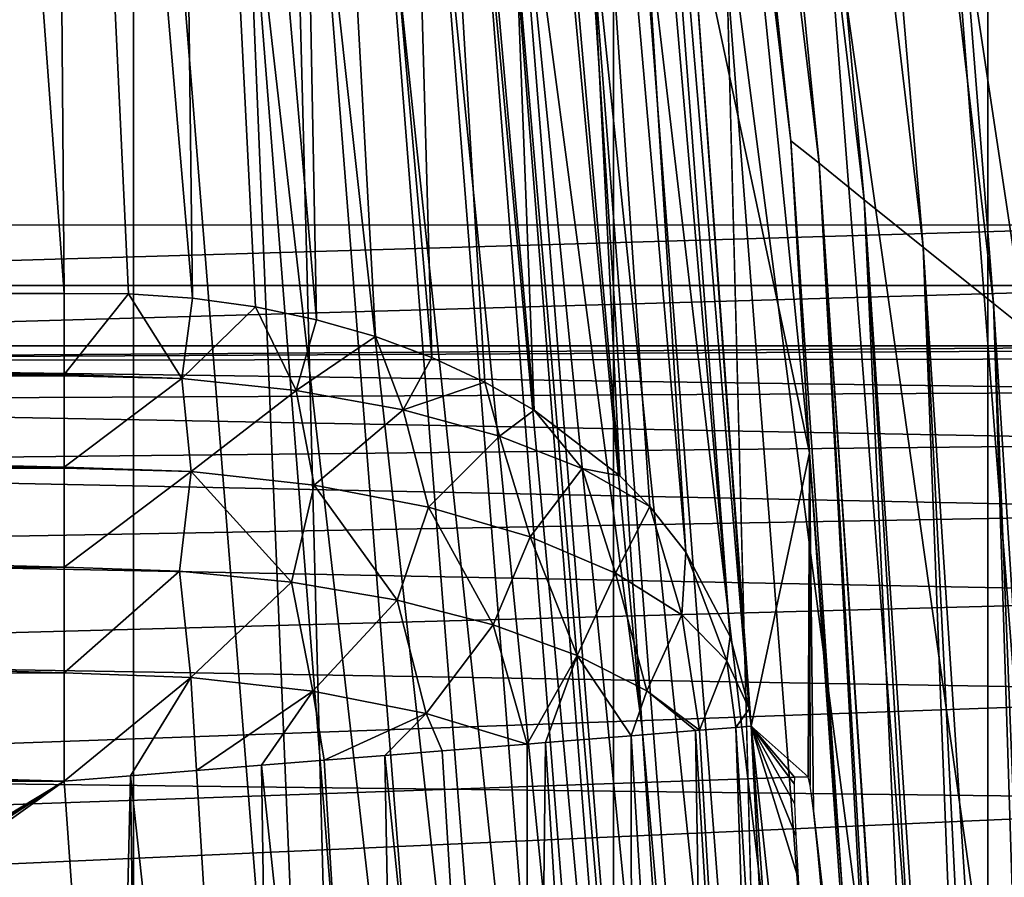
# Model space of a CAD drawing. Header units: millimetres. Extents: x -60 to 60, y -60 to 60.
# Tile 325 of 367: x 54.84 to 56.27, y 4.25 to 5.49. Entities that reach past the tile are written whole.
import ezdxf

# ---------------------------------------------------------------- set-up
doc = ezdxf.new("R2010")
doc.units = ezdxf.units.MM
doc.header["$LTSCALE"] = 81.481481
for name, color, linetype in [('113', 7, 'CONTINUOUS'), ('115', 7, 'CONTINUOUS'), ('117', 7, 'CONTINUOUS'), ('182', 7, 'CONTINUOUS'), ('192', 7, 'CONTINUOUS'), ('209', 7, 'CONTINUOUS'), ('229', 7, 'CONTINUOUS'), ('234', 7, 'CONTINUOUS'), ('243', 7, 'CONTINUOUS'), ('265', 7, 'CONTINUOUS'), ('288', 7, 'CONTINUOUS'), ('3', 7, 'CONTINUOUS'), ('302', 7, 'CONTINUOUS'), ('306', 7, 'CONTINUOUS'), ('307', 7, 'CONTINUOUS'), ('308', 7, 'CONTINUOUS')]:
    doc.layers.add(name, color=color, linetype=linetype)

msp = doc.modelspace()

# ---------------------------------------------------------------- linework, layer by layer
at = {"layer": '113', "color": 7, "linetype": 'Continuous', "true_color": 0xf5f5f5}
for points in [[(55.7472, 4.4621, -1.4215), (55.5511, 5.9384, -2.5262), (55.6087, 5.9445, -1.4215), (55.7472, 4.4621, -1.4215)], [(55.8462, 2.9765, -1.4215), (55.5511, 5.9384, -2.5262), (55.7472, 4.4621, -1.4215), (55.8462, 2.9765, -1.4215)], [(55.7884, 2.9734, -2.5262), (55.5511, 5.9384, -2.5262), (55.8462, 2.9765, -1.4215), (55.7884, 2.9734, -2.5262)]]:
    msp.add_3dface(points, dxfattribs=at)
at = {"layer": '115', "color": 7, "linetype": 'Continuous', "true_color": 0xf5f5f5}
for points in [[(55.5511, 5.9384, -2.5262), (55.7884, 2.9734, -2.5262), (55.5443, 5.8379, -2.633), (55.5511, 5.9384, -2.5262)], [(55.2898, 2.9464, -3), (55.0547, 5.8849, -3), (55.1715, 5.7988, -2.9884), (55.2898, 2.9464, -3)], [(55.7338, 2.9209, -2.7337), (55.4442, 5.8274, -2.8235), (55.5046, 5.8338, -2.7337), (55.7338, 2.9209, -2.7337)], [(55.7737, 2.923, -2.633), (55.5046, 5.8338, -2.7337), (55.5443, 5.8379, -2.633), (55.7737, 2.923, -2.633)], [(55.7338, 2.9209, -2.7337), (55.5046, 5.8338, -2.7337), (55.7737, 2.923, -2.633), (55.7338, 2.9209, -2.7337)], [(55.7884, 2.9734, -2.5262), (55.7737, 2.923, -2.633), (55.5443, 5.8379, -2.633), (55.7884, 2.9734, -2.5262)], [(55.5946, 2.9136, -2.898), (55.2736, 5.8095, -2.9539), (55.366, 5.8192, -2.898), (55.5946, 2.9136, -2.898)], [(55.6732, 2.9177, -2.8235), (55.366, 5.8192, -2.898), (55.4442, 5.8274, -2.8235), (55.6732, 2.9177, -2.8235)], [(55.5946, 2.9136, -2.898), (55.366, 5.8192, -2.898), (55.6732, 2.9177, -2.8235), (55.5946, 2.9136, -2.898)], [(55.6732, 2.9177, -2.8235), (55.4442, 5.8274, -2.8235), (55.7338, 2.9209, -2.7337), (55.6732, 2.9177, -2.8235)], [(55.5019, 2.9087, -2.9539), (55.1715, 5.7988, -2.9884), (55.2736, 5.8095, -2.9539), (55.5019, 2.9087, -2.9539)], [(55.5019, 2.9087, -2.9539), (55.2736, 5.8095, -2.9539), (55.5946, 2.9136, -2.898), (55.5019, 2.9087, -2.9539)], [(55.3993, 2.9034, -2.9884), (55.1715, 5.7988, -2.9884), (55.5019, 2.9087, -2.9539), (55.3993, 2.9034, -2.9884)], [(55.3993, 2.9034, -2.9884), (55.2898, 2.9464, -3), (55.1715, 5.7988, -2.9884), (55.3993, 2.9034, -2.9884)]]:
    msp.add_3dface(points, dxfattribs=at)
at = {"layer": '117', "color": 7, "linetype": 'Continuous', "true_color": 0xf5f5f5}
for points in [[(55.7472, 4.4621, -1.4215), (55.6087, 5.9445, -1.4215), (55.6634, 5.7539, -1.1711), (55.7472, 4.4621, -1.4215)], [(56.3968, 5.8297, -0.1875), (56.6222, 2.9187, -0.1875), (56.1877, 5.8081, -0.3282), (56.3968, 5.8297, -0.1875)], [(56.1877, 5.8081, -0.3282), (56.4122, 2.9079, -0.3282), (56.005, 5.7892, -0.5022), (56.1877, 5.8081, -0.3282)], [(56.1877, 5.8081, -0.3282), (56.6222, 2.9187, -0.1875), (56.4122, 2.9079, -0.3282), (56.1877, 5.8081, -0.3282)], [(56.005, 5.7892, -0.5022), (56.2288, 2.8984, -0.5022), (55.854, 5.7736, -0.7047), (56.005, 5.7892, -0.5022)], [(56.005, 5.7892, -0.5022), (56.4122, 2.9079, -0.3282), (56.2288, 2.8984, -0.5022), (56.005, 5.7892, -0.5022)], [(55.854, 5.7736, -0.7047), (56.0772, 2.8906, -0.7047), (55.7391, 5.7617, -0.9298), (55.854, 5.7736, -0.7047)], [(55.854, 5.7736, -0.7047), (56.2288, 2.8984, -0.5022), (56.0772, 2.8906, -0.7047), (55.854, 5.7736, -0.7047)], [(55.7391, 5.7617, -0.9298), (55.9618, 2.8847, -0.9298), (55.6634, 5.7539, -1.1711), (55.7391, 5.7617, -0.9298)], [(55.7391, 5.7617, -0.9298), (56.0772, 2.8906, -0.7047), (55.9618, 2.8847, -0.9298), (55.7391, 5.7617, -0.9298)], [(55.6634, 5.7539, -1.1711), (55.9618, 2.8847, -0.9298), (55.8858, 2.8807, -1.1711), (55.6634, 5.7539, -1.1711)], [(55.7472, 4.4621, -1.4215), (55.6634, 5.7539, -1.1711), (55.8858, 2.8807, -1.1711), (55.7472, 4.4621, -1.4215)], [(55.8462, 2.9765, -1.4215), (55.7472, 4.4621, -1.4215), (55.8858, 2.8807, -1.1711), (55.8462, 2.9765, -1.4215)]]:
    msp.add_3dface(points, dxfattribs=at)
at = {"layer": '182', "color": 7, "linetype": 'Continuous', "true_color": 0xf5f5f5}
for points in [[(53.6, 5.1923, 2.9825), (53.6, 5.1047, 8), (56.569, 5.1923, 2.9825), (53.6, 5.1923, 2.9825)], [(56.569, 5.1923, 2.9825), (53.6, 5.1047, 8), (56.6658, 5.1047, 8.0019), (56.569, 5.1923, 2.9825)], [(53.6, 5.1047, 8), (53.6, 5.0172, 13.0175), (56.6658, 5.1047, 8.0019), (53.6, 5.1047, 8)], [(53.6, 5.0172, 13.0175), (56.7623, 5.0172, 13.0175), (56.6658, 5.1047, 8.0019), (53.6, 5.0172, 13.0175)]]:
    msp.add_3dface(points, dxfattribs=at)
at = {"layer": '192', "color": 7, "linetype": 'Continuous', "true_color": 0xf5f5f5}
for points in [[(56.7623, 5.0172, 13.0175), (53.6, 5.0172, 13.0175), (53.6, 4.9952, 13.2089), (56.7623, 5.0172, 13.0175)], [(56.7623, 5.0172, 13.0175), (53.6, 4.9952, 13.2089), (56.7655, 5.0116, 13.1068), (56.7623, 5.0172, 13.0175)], [(56.7655, 5.0116, 13.1068), (53.6, 4.9952, 13.2089), (56.7697, 4.9983, 13.1941), (56.7655, 5.0116, 13.1068)], [(56.7697, 4.9983, 13.1941), (53.6, 4.9952, 13.2089), (56.7809, 4.9509, 13.3583), (56.7697, 4.9983, 13.1941)], [(53.6, 4.9952, 13.2089), (53.6, 4.9365, 13.3939), (56.7809, 4.9509, 13.3583), (53.6, 4.9952, 13.2089)], [(56.7809, 4.9509, 13.3583), (53.6, 4.9365, 13.3939), (56.7954, 4.8765, 13.5116), (56.7809, 4.9509, 13.3583)], [(53.6, 4.9365, 13.3939), (53.6, 4.8431, 13.564), (56.7954, 4.8765, 13.5116), (53.6, 4.9365, 13.3939)], [(56.7954, 4.8765, 13.5116), (53.6, 4.8431, 13.564), (56.8129, 4.7769, 13.6504), (56.7954, 4.8765, 13.5116)], [(53.6, 4.8431, 13.564), (53.6, 4.7186, 13.7128), (56.8129, 4.7769, 13.6504), (53.6, 4.8431, 13.564)], [(56.8129, 4.7769, 13.6504), (53.6, 4.7186, 13.7128), (56.8324, 4.6547, 13.7705), (56.8129, 4.7769, 13.6504)], [(53.6, 4.7186, 13.7128), (53.6, 4.5677, 13.8349), (56.8324, 4.6547, 13.7705), (53.6, 4.7186, 13.7128)], [(56.8324, 4.6547, 13.7705), (53.6, 4.5677, 13.8349), (56.8531, 4.5134, 13.8683), (56.8324, 4.6547, 13.7705)], [(53.6, 4.5677, 13.8349), (53.6, 4.3961, 13.9255), (56.8531, 4.5134, 13.8683), (53.6, 4.5677, 13.8349)], [(56.8531, 4.5134, 13.8683), (53.6, 4.3961, 13.9255), (56.8741, 4.3571, 13.9405), (56.8531, 4.5134, 13.8683)], [(53.6, 4.3961, 13.9255), (53.6, 4.2103, 13.9812), (56.8741, 4.3571, 13.9405), (53.6, 4.3961, 13.9255)], [(56.8741, 4.3571, 13.9405), (53.6, 4.2103, 13.9812), (56.8946, 4.1906, 13.9849), (56.8741, 4.3571, 13.9405)]]:
    msp.add_3dface(points, dxfattribs=at)
at = {"layer": '209', "color": 151, "linetype": 'Continuous', "true_color": 0x7dbfed}
for points in [[(54.1628, 17.5981, 28.5), (55.0096, -14.7394, 28.5), (55.0096, 14.7394, 28.5), (54.1628, 17.5981, 28.5)], [(54.1628, -17.5981, 28.5), (55.0096, -14.7394, 28.5), (54.1628, 17.5981, 28.5), (54.1628, -17.5981, 28.5)], [(55.0096, 14.7394, 28.5), (55.7056, -11.8402, 28.5), (55.7056, 11.8402, 28.5), (55.0096, 14.7394, 28.5)], [(55.0096, -14.7394, 28.5), (55.7056, -11.8402, 28.5), (55.0096, 14.7394, 28.5), (55.0096, -14.7394, 28.5)], [(55.7056, 11.8402, 28.5), (56.2489, -8.9086, 28.5), (56.2489, 8.9086, 28.5), (55.7056, 11.8402, 28.5)], [(55.7056, -11.8402, 28.5), (56.2489, -8.9086, 28.5), (55.7056, 11.8402, 28.5), (55.7056, -11.8402, 28.5)], [(56.2489, 8.9086, 28.5), (56.6381, -5.9525, 28.5), (56.6381, 5.9525, 28.5), (56.2489, 8.9086, 28.5)], [(56.2489, -8.9086, 28.5), (56.6381, -5.9525, 28.5), (56.2489, 8.9086, 28.5), (56.2489, -8.9086, 28.5)]]:
    msp.add_3dface(points, dxfattribs=at)
at = {"layer": '229', "color": 151, "linetype": 'Continuous', "true_color": 0x7dbfed}
for points in [[(49.5, 4.3858, 17.3), (54.9088, 4.3858, 17.3), (50.9298, 1.9792, 17.3), (49.5, 4.3858, 17.3)], [(50.9298, 1.9792, 17.3), (54.9088, 4.3858, 17.3), (51.2452, 2.1196, 17.3), (50.9298, 1.9792, 17.3)], [(51.2452, 2.1196, 17.3), (54.9088, 4.3858, 17.3), (51.5784, 2.2101, 17.3), (51.2452, 2.1196, 17.3)], [(51.5784, 2.2101, 17.3), (54.9088, 4.3858, 17.3), (51.9215, 2.2486, 17.3), (51.5784, 2.2101, 17.3)], [(51.9215, 2.2486, 17.3), (54.9088, 4.3858, 17.3), (54.9808, 3.3649, 17.3), (51.9215, 2.2486, 17.3)]]:
    msp.add_3dface(points, dxfattribs=at)
at = {"layer": '234', "color": 151, "linetype": 'Continuous', "true_color": 0x7dbfed}
for points in [[(55.9881, 4.3919, 22.6724), (51.8517, 4.2474, 22.6002), (55.9686, 4.3912, 21.5571), (55.9881, 4.3919, 22.6724)], [(51.8517, 4.2474, 22.6002), (51.8517, 4.2474, 21.5571), (55.9686, 4.3912, 21.5571), (51.8517, 4.2474, 22.6002)]]:
    msp.add_3dface(points, dxfattribs=at)
at = {"layer": '243', "color": 151, "linetype": 'Continuous', "true_color": 0x7dbfed}
msp.add_3dface([(54.9088, 5.0929, 17.5929), (49.5, 5.0929, 17.5929), (54.821, 6.2904, 18.7904), (54.9088, 5.0929, 17.5929)], dxfattribs=at)
at = {"layer": '265', "color": 151, "linetype": 'Continuous', "true_color": 0x7dbfed}
for points in [[(55.8316, 6.4317, 25.0087), (55.9902, 4.862, 25.0087), (55.8157, 5.6846, 19.48), (55.8316, 6.4317, 25.0087)], [(55.9902, 4.862, 25.0087), (55.9054, 4.4654, 18.2825), (55.8157, 5.6846, 19.48), (55.9902, 4.862, 25.0087)], [(55.9881, 4.3919, 22.6724), (55.9054, 4.4654, 18.2825), (55.9902, 4.862, 25.0087), (55.9881, 4.3919, 22.6724)], [(55.991, 4.3794, 22.7837), (55.9881, 4.3919, 22.6724), (55.9902, 4.862, 25.0087), (55.991, 4.3794, 22.7837)], [(55.9958, 4.3426, 22.8894), (55.991, 4.3794, 22.7837), (55.9902, 4.862, 25.0087), (55.9958, 4.3426, 22.8894)], [(56.0898, 3.5315, 25.0087), (55.9958, 4.3426, 22.8894), (55.9902, 4.862, 25.0087), (56.0898, 3.5315, 25.0087)], [(55.9703, 4.3069, 21.2794), (55.9054, 4.4654, 18.2825), (55.9683, 4.3531, 21.3658), (55.9703, 4.3069, 21.2794)], [(55.9683, 4.3531, 21.3658), (55.9054, 4.4654, 18.2825), (55.9677, 4.3815, 21.4595), (55.9683, 4.3531, 21.3658)], [(55.9054, 4.4654, 18.2825), (55.9686, 4.3912, 21.5571), (55.9677, 4.3815, 21.4595), (55.9054, 4.4654, 18.2825)], [(55.9054, 4.4654, 18.2825), (56.0137, 3.4655, 20.4233), (55.979, 3.4222, 18.2825), (55.9054, 4.4654, 18.2825)], [(55.9737, 4.2448, 21.2036), (55.9054, 4.4654, 18.2825), (55.9703, 4.3069, 21.2794), (55.9737, 4.2448, 21.2036)], [(55.9737, 4.2448, 21.2036), (56.0137, 3.4655, 20.4233), (55.9054, 4.4654, 18.2825), (55.9737, 4.2448, 21.2036)], [(55.9881, 4.3919, 22.6724), (55.9686, 4.3912, 21.5571), (55.9054, 4.4654, 18.2825), (55.9881, 4.3919, 22.6724)], [(56.002, 4.2833, 22.9843), (55.9958, 4.3426, 22.8894), (56.0898, 3.5315, 25.0087), (56.002, 4.2833, 22.9843)], [(56.0094, 4.2044, 23.0636), (56.002, 4.2833, 22.9843), (56.0898, 3.5315, 25.0087), (56.0094, 4.2044, 23.0636)]]:
    msp.add_3dface(points, dxfattribs=at)
at = {"layer": '288', "color": 151, "linetype": 'Continuous', "true_color": 0x7dbfed}
for points in [[(55.9632, 5.3146, 25.118), (55.8316, 6.4317, 25.0087), (55.6088, 8.2332, 25.118), (55.9632, 5.3146, 25.118)], [(55.9632, 5.3146, 25.118), (55.6088, 8.2332, 25.118), (55.6513, 8.2045, 25.2221), (55.9632, 5.3146, 25.118)], [(56.0043, 5.2823, 25.2221), (55.6513, 8.2045, 25.2221), (55.7189, 8.1568, 25.3154), (56.0043, 5.2823, 25.2221)], [(56.0043, 5.2823, 25.2221), (55.9632, 5.3146, 25.118), (55.6513, 8.2045, 25.2221), (56.0043, 5.2823, 25.2221)], [(56.0695, 5.229, 25.3154), (56.0043, 5.2823, 25.2221), (55.7189, 8.1568, 25.3154), (56.0695, 5.229, 25.3154)], [(56.0695, 5.229, 25.3154), (55.7189, 8.1568, 25.3154), (55.8077, 8.0954, 25.3931), (56.0695, 5.229, 25.3154)], [(56.1552, 5.1603, 25.3931), (55.8077, 8.0954, 25.3931), (55.9134, 8.0226, 25.4515), (56.1552, 5.1603, 25.3931)], [(56.1552, 5.1603, 25.3931), (56.0695, 5.229, 25.3154), (55.8077, 8.0954, 25.3931), (56.1552, 5.1603, 25.3931)], [(56.2572, 5.0786, 25.4515), (56.1552, 5.1603, 25.3931), (55.9134, 8.0226, 25.4515), (56.2572, 5.0786, 25.4515)], [(56.0308, 7.9412, 25.4877), (56.2572, 5.0786, 25.4515), (55.9134, 8.0226, 25.4515), (56.0308, 7.9412, 25.4877)], [(56.0308, 7.9412, 25.4877), (56.4239, 5.5983, 25.5), (56.3706, 4.9875, 25.4877), (56.0308, 7.9412, 25.4877)], [(56.0308, 7.9412, 25.4877), (56.3706, 4.9875, 25.4877), (56.2572, 5.0786, 25.4515), (56.0308, 7.9412, 25.4877)], [(55.9902, 4.862, 25.0087), (55.8316, 6.4317, 25.0087), (55.9632, 5.3146, 25.118), (55.9902, 4.862, 25.0087)], [(56.1644, 2.3827, 25.1179), (55.9902, 4.862, 25.0087), (55.9632, 5.3146, 25.118), (56.1644, 2.3827, 25.1179)], [(56.1644, 2.3827, 25.1179), (55.9632, 5.3146, 25.118), (56.0043, 5.2823, 25.2221), (56.1644, 2.3827, 25.1179)], [(56.2017, 2.3482, 25.2178), (56.1732, 2.3745, 25.1486), (56.0043, 5.2823, 25.2221), (56.2017, 2.3482, 25.2178)], [(56.2039, 2.3461, 25.2221), (56.2017, 2.3482, 25.2178), (56.0043, 5.2823, 25.2221), (56.2039, 2.3461, 25.2221)], [(56.2039, 2.3461, 25.2221), (56.0043, 5.2823, 25.2221), (56.0695, 5.229, 25.3154), (56.2039, 2.3461, 25.2221)], [(56.1732, 2.3745, 25.1486), (56.1644, 2.3827, 25.1179), (56.0043, 5.2823, 25.2221), (56.1732, 2.3745, 25.1486)], [(56.2433, 2.3096, 25.286), (56.2039, 2.3461, 25.2221), (56.0695, 5.229, 25.3154), (56.2433, 2.3096, 25.286)], [(56.2661, 2.2884, 25.3152), (56.2433, 2.3096, 25.286), (56.0695, 5.229, 25.3154), (56.2661, 2.2884, 25.3152)], [(56.2661, 2.2884, 25.3152), (56.0695, 5.229, 25.3154), (56.1552, 5.1603, 25.3931), (56.2661, 2.2884, 25.3152)], [(56.3482, 2.2123, 25.393), (56.3002, 2.2569, 25.3517), (56.1552, 5.1603, 25.3931), (56.3482, 2.2123, 25.393)], [(56.3482, 2.2123, 25.393), (56.1552, 5.1603, 25.3931), (56.2572, 5.0786, 25.4515), (56.3482, 2.2123, 25.393)], [(56.3002, 2.2569, 25.3517), (56.2661, 2.2884, 25.3152), (56.1552, 5.1603, 25.3931), (56.3002, 2.2569, 25.3517)], [(56.3725, 2.1897, 25.4103), (56.3482, 2.2123, 25.393), (56.2572, 5.0786, 25.4515), (56.3725, 2.1897, 25.4103)], [(56.4461, 2.1214, 25.4515), (56.3725, 2.1897, 25.4103), (56.2572, 5.0786, 25.4515), (56.4461, 2.1214, 25.4515)], [(56.3706, 4.9875, 25.4877), (56.4461, 2.1214, 25.4515), (56.2572, 5.0786, 25.4515), (56.3706, 4.9875, 25.4877)], [(56.0898, 3.5315, 25.0087), (55.9902, 4.862, 25.0087), (56.1644, 2.3827, 25.1179), (56.0898, 3.5315, 25.0087)]]:
    msp.add_3dface(points, dxfattribs=at)
at = {"layer": '3', "color": 7, "linetype": 'Continuous', "true_color": 0xf5f5f5}
for points in [[(27.2542, 6.6162, -3), (55.0547, 5.8849, -3), (27.1487, 5.3501, -3), (27.2542, 6.6162, -3)], [(55.0547, 5.8849, -3), (43.1709, 5.1314, -3), (27.1487, 5.3501, -3), (55.0547, 5.8849, -3)], [(43.1709, 5.1314, -3), (55.0547, 5.8849, -3), (43.8139, 5.0909, -3), (43.1709, 5.1314, -3)], [(55.0547, 5.8849, -3), (55.2898, 2.9464, -3), (43.8139, 5.0909, -3), (55.0547, 5.8849, -3)], [(43.8139, 5.0909, -3), (55.2898, 2.9464, -3), (44.4469, 4.9702, -3), (43.8139, 5.0909, -3)], [(44.4469, 4.9702, -3), (55.2898, 2.9464, -3), (45.0598, 4.7711, -3), (44.4469, 4.9702, -3)], [(45.0598, 4.7711, -3), (55.2898, 2.9464, -3), (45.6429, 4.4967, -3), (45.0598, 4.7711, -3)], [(45.6429, 4.4967, -3), (55.2898, 2.9464, -3), (46.187, 4.1515, -3), (45.6429, 4.4967, -3)]]:
    msp.add_3dface(points, dxfattribs=at)
at = {"layer": '302', "color": 151, "linetype": 'Continuous', "true_color": 0x7dbfed}
for points in [[(49.5, 5.0929, 17.5929), (54.9088, 5.0929, 17.5929), (54.9088, 4.9755, 17.4924), (49.5, 5.0929, 17.5929)], [(49.5, 4.9736, 17.491), (49.5, 5.0929, 17.5929), (54.9088, 4.9736, 17.491), (49.5, 4.9736, 17.491)], [(54.9088, 4.9736, 17.491), (49.5, 5.0929, 17.5929), (54.9088, 4.9755, 17.4924), (54.9088, 4.9736, 17.491)], [(49.5, 4.8396, 17.4089), (49.5, 4.9736, 17.491), (54.9088, 4.8398, 17.409), (49.5, 4.8396, 17.4089)], [(54.9088, 4.8413, 17.4098), (49.5, 4.9736, 17.491), (54.9088, 4.9736, 17.491), (54.9088, 4.8413, 17.4098)], [(54.9088, 4.8398, 17.409), (49.5, 4.9736, 17.491), (54.9088, 4.8413, 17.4098), (54.9088, 4.8398, 17.409)], [(54.9088, 4.6958, 17.3493), (49.5, 4.8396, 17.4089), (54.9088, 4.8398, 17.409), (54.9088, 4.6958, 17.3493)], [(49.5, 4.6945, 17.3488), (49.5, 4.8396, 17.4089), (54.9088, 4.6958, 17.3493), (49.5, 4.6945, 17.3488)], [(54.9088, 4.5427, 17.3124), (49.5, 4.6945, 17.3488), (54.9088, 4.6958, 17.3493), (54.9088, 4.5427, 17.3124)], [(49.5, 4.5418, 17.3122), (49.5, 4.6945, 17.3488), (54.9088, 4.5427, 17.3124), (49.5, 4.5418, 17.3122)], [(54.9088, 4.3858, 17.3), (49.5, 4.5418, 17.3122), (54.9088, 4.5427, 17.3124), (54.9088, 4.3858, 17.3)], [(54.9088, 4.3858, 17.3), (49.5, 4.3858, 17.3), (49.5, 4.5418, 17.3122), (54.9088, 4.3858, 17.3)]]:
    msp.add_3dface(points, dxfattribs=at)
at = {"layer": '306', "color": 151, "linetype": 'Continuous', "true_color": 0x7dbfed}
for points in [[(55.8246, 4.4589, 17.9053), (55.8581, 2.3861, 17.7354), (55.7315, 4.4515, 17.7354), (55.8246, 4.4589, 17.9053)], [(55.8308, 4.4594, 17.92), (55.9515, 2.3894, 17.9053), (55.8246, 4.4589, 17.9053), (55.8308, 4.4594, 17.92)], [(55.9515, 2.3894, 17.9053), (55.8581, 2.3861, 17.7354), (55.8246, 4.4589, 17.9053), (55.9515, 2.3894, 17.9053)], [(55.8833, 4.4636, 18.09), (55.9515, 2.3894, 17.9053), (55.8308, 4.4594, 17.92), (55.8833, 4.4636, 18.09)], [(55.9054, 4.4654, 18.2825), (56.0103, 2.3914, 18.09), (55.8833, 4.4636, 18.09), (55.9054, 4.4654, 18.2825)], [(56.0103, 2.3914, 18.09), (55.9515, 2.3894, 17.9053), (55.8833, 4.4636, 18.09), (56.0103, 2.3914, 18.09)], [(56.0103, 2.3914, 18.09), (55.9054, 4.4654, 18.2825), (55.979, 3.4222, 18.2825), (56.0103, 2.3914, 18.09)], [(55.7315, 4.4515, 17.7354), (55.7337, 2.3818, 17.5868), (55.6074, 4.4416, 17.5867), (55.7315, 4.4515, 17.7354)], [(55.8581, 2.3861, 17.7354), (55.7337, 2.3818, 17.5868), (55.7315, 4.4515, 17.7354), (55.8581, 2.3861, 17.7354)], [(55.4571, 4.4296, 17.4649), (55.583, 2.3765, 17.4649), (55.3739, 4.4229, 17.4155), (55.4571, 4.4296, 17.4649)], [(55.5808, 4.4395, 17.5614), (55.583, 2.3765, 17.4649), (55.4571, 4.4296, 17.4649), (55.5808, 4.4395, 17.5614)], [(55.6074, 4.4416, 17.5867), (55.583, 2.3765, 17.4649), (55.5808, 4.4395, 17.5614), (55.6074, 4.4416, 17.5867)], [(55.7337, 2.3818, 17.5868), (55.583, 2.3765, 17.4649), (55.6074, 4.4416, 17.5867), (55.7337, 2.3818, 17.5868)], [(55.2862, 4.4159, 17.3745), (55.4116, 2.3705, 17.3744), (55.195, 4.4086, 17.3421), (55.2862, 4.4159, 17.3745)], [(55.3739, 4.4229, 17.4155), (55.4116, 2.3705, 17.3744), (55.2862, 4.4159, 17.3745), (55.3739, 4.4229, 17.4155)], [(55.583, 2.3765, 17.4649), (55.4116, 2.3705, 17.3744), (55.3739, 4.4229, 17.4155), (55.583, 2.3765, 17.4649)], [(55.1011, 4.4011, 17.3188), (55.226, 2.364, 17.3188), (55.0054, 4.3935, 17.3047), (55.1011, 4.4011, 17.3188)], [(55.195, 4.4086, 17.3421), (55.226, 2.364, 17.3188), (55.1011, 4.4011, 17.3188), (55.195, 4.4086, 17.3421)], [(55.4116, 2.3705, 17.3744), (55.226, 2.364, 17.3188), (55.195, 4.4086, 17.3421), (55.4116, 2.3705, 17.3744)], [(54.9808, 3.3649, 17.3), (54.9088, 4.3858, 17.3), (55.0054, 4.3935, 17.3047), (54.9808, 3.3649, 17.3)], [(55.0332, 2.3573, 17.3), (54.9808, 3.3649, 17.3), (55.0054, 4.3935, 17.3047), (55.0332, 2.3573, 17.3)], [(55.226, 2.364, 17.3188), (55.0332, 2.3573, 17.3), (55.0054, 4.3935, 17.3047), (55.226, 2.364, 17.3188)]]:
    msp.add_3dface(points, dxfattribs=at)
at = {"layer": '307', "color": 151, "linetype": 'Continuous', "true_color": 0x7dbfed}
for points in [[(54.9088, 4.9755, 17.4924), (54.9088, 5.0929, 17.5929), (55.0024, 5.0927, 17.5989), (54.9088, 4.9755, 17.4924)], [(55.0797, 4.9697, 17.5064), (54.9088, 4.9755, 17.4924), (55.0024, 5.0927, 17.5989), (55.0797, 4.9697, 17.5064)], [(55.0952, 5.0863, 17.6111), (55.0797, 4.9697, 17.5064), (55.0024, 5.0927, 17.5989), (55.0952, 5.0863, 17.6111)], [(55.1864, 5.0737, 17.6294), (55.0797, 4.9697, 17.5064), (55.0952, 5.0863, 17.6111), (55.1864, 5.0737, 17.6294)], [(55.2454, 4.9524, 17.548), (55.0797, 4.9697, 17.5064), (55.1864, 5.0737, 17.6294), (55.2454, 4.9524, 17.548)], [(55.2752, 5.055, 17.6536), (55.2454, 4.9524, 17.548), (55.1864, 5.0737, 17.6294), (55.2752, 5.055, 17.6536)], [(55.3607, 5.0305, 17.6835), (55.2454, 4.9524, 17.548), (55.2752, 5.055, 17.6536), (55.3607, 5.0305, 17.6835)], [(55.4005, 4.9243, 17.6158), (55.2454, 4.9524, 17.548), (55.3607, 5.0305, 17.6835), (55.4005, 4.9243, 17.6158)], [(55.4422, 5.0003, 17.7188), (55.4005, 4.9243, 17.6158), (55.3607, 5.0305, 17.6835), (55.4422, 5.0003, 17.7188)], [(55.519, 4.9646, 17.7592), (55.4005, 4.9243, 17.6158), (55.4422, 5.0003, 17.7188), (55.519, 4.9646, 17.7592)], [(54.9088, 4.9736, 17.491), (54.9088, 4.9755, 17.4924), (55.0797, 4.9697, 17.5064), (54.9088, 4.9736, 17.491)], [(54.9088, 4.8413, 17.4098), (54.9088, 4.9736, 17.491), (55.0797, 4.9697, 17.5064), (54.9088, 4.8413, 17.4098)], [(54.9088, 4.8413, 17.4098), (55.0797, 4.9697, 17.5064), (55.0934, 4.8347, 17.4257), (54.9088, 4.8413, 17.4098)], [(55.0797, 4.9697, 17.5064), (55.2454, 4.9524, 17.548), (55.0934, 4.8347, 17.4257), (55.0797, 4.9697, 17.5064)], [(55.5403, 4.8862, 17.7078), (55.4005, 4.9243, 17.6158), (55.519, 4.9646, 17.7592), (55.5403, 4.8862, 17.7078)], [(55.5905, 4.9239, 17.8044), (55.5403, 4.8862, 17.7078), (55.519, 4.9646, 17.7592), (55.5905, 4.9239, 17.8044)], [(55.0934, 4.8347, 17.4257), (55.2454, 4.9524, 17.548), (55.2717, 4.8151, 17.473), (55.0934, 4.8347, 17.4257)], [(55.2454, 4.9524, 17.548), (55.4005, 4.9243, 17.6158), (55.2717, 4.8151, 17.473), (55.2454, 4.9524, 17.548)], [(55.2717, 4.8151, 17.473), (55.4005, 4.9243, 17.6158), (55.4374, 4.7832, 17.55), (55.2717, 4.8151, 17.473)], [(55.4005, 4.9243, 17.6158), (55.5403, 4.8862, 17.7078), (55.4374, 4.7832, 17.55), (55.4005, 4.9243, 17.6158)], [(55.6604, 4.8393, 17.8211), (55.5403, 4.8862, 17.7078), (55.5905, 4.9239, 17.8044), (55.6604, 4.8393, 17.8211)], [(55.7148, 4.8286, 17.9074), (55.6604, 4.8393, 17.8211), (55.5905, 4.9239, 17.8044), (55.7148, 4.8286, 17.9074)], [(55.4374, 4.7832, 17.55), (55.5403, 4.8862, 17.7078), (55.5848, 4.7402, 17.6539), (55.4374, 4.7832, 17.55)], [(55.5403, 4.8862, 17.7078), (55.6604, 4.8393, 17.8211), (55.5848, 4.7402, 17.6539), (55.5403, 4.8862, 17.7078)], [(54.9088, 4.8398, 17.409), (54.9088, 4.8413, 17.4098), (55.0934, 4.8347, 17.4257), (54.9088, 4.8398, 17.409)], [(54.9088, 4.6958, 17.3493), (54.9088, 4.8398, 17.409), (55.0934, 4.8347, 17.4257), (54.9088, 4.6958, 17.3493)], [(54.9088, 4.6958, 17.3493), (55.0934, 4.8347, 17.4257), (55.0761, 4.6904, 17.3623), (54.9088, 4.6958, 17.3493)], [(55.0761, 4.6904, 17.3623), (55.0934, 4.8347, 17.4257), (55.2387, 4.6744, 17.4012), (55.0761, 4.6904, 17.3623)], [(55.0934, 4.8347, 17.4257), (55.2717, 4.8151, 17.473), (55.2387, 4.6744, 17.4012), (55.0934, 4.8347, 17.4257)], [(55.5848, 4.7402, 17.6539), (55.6604, 4.8393, 17.8211), (55.7088, 4.6874, 17.7814), (55.5848, 4.7402, 17.6539)], [(55.7585, 4.7841, 17.9546), (55.6604, 4.8393, 17.8211), (55.7148, 4.8286, 17.9074), (55.7585, 4.7841, 17.9546)], [(55.6604, 4.8393, 17.8211), (55.7585, 4.7841, 17.9546), (55.7088, 4.6874, 17.7814), (55.6604, 4.8393, 17.8211)], [(55.2387, 4.6744, 17.4012), (55.2717, 4.8151, 17.473), (55.3919, 4.6481, 17.4646), (55.2387, 4.6744, 17.4012)], [(55.2717, 4.8151, 17.473), (55.4374, 4.7832, 17.55), (55.3919, 4.6481, 17.4646), (55.2717, 4.8151, 17.473)], [(55.3919, 4.6481, 17.4646), (55.4374, 4.7832, 17.55), (55.5314, 4.6123, 17.551), (55.3919, 4.6481, 17.4646)], [(55.4374, 4.7832, 17.55), (55.5848, 4.7402, 17.6539), (55.5314, 4.6123, 17.551), (55.4374, 4.7832, 17.55)], [(55.7088, 4.6874, 17.7814), (55.7585, 4.7841, 17.9546), (55.8051, 4.6267, 17.9278), (55.7088, 4.6874, 17.7814)], [(55.8051, 4.6267, 17.9278), (55.7585, 4.7841, 17.9546), (55.8108, 4.7178, 18.0243), (55.8051, 4.6267, 17.9278)], [(55.5314, 4.6123, 17.551), (55.5848, 4.7402, 17.6539), (55.6532, 4.5681, 17.6577), (55.5314, 4.6123, 17.551)], [(55.5848, 4.7402, 17.6539), (55.7088, 4.6874, 17.7814), (55.6532, 4.5681, 17.6577), (55.5848, 4.7402, 17.6539)], [(55.8704, 4.5603, 18.0882), (55.8051, 4.6267, 17.9278), (55.8108, 4.7178, 18.0243), (55.8704, 4.5603, 18.0882)], [(55.8751, 4.5953, 18.1508), (55.8704, 4.5603, 18.0882), (55.8108, 4.7178, 18.0243), (55.8751, 4.5953, 18.1508)], [(54.9088, 4.5427, 17.3124), (54.9088, 4.6958, 17.3493), (55.0761, 4.6904, 17.3623), (54.9088, 4.5427, 17.3124)], [(54.9088, 4.5427, 17.3124), (55.0761, 4.6904, 17.3623), (55.0926, 4.536, 17.3286), (54.9088, 4.5427, 17.3124)], [(55.0761, 4.6904, 17.3623), (55.2387, 4.6744, 17.4012), (55.0926, 4.536, 17.3286), (55.0761, 4.6904, 17.3623)], [(55.6532, 4.5681, 17.6577), (55.7088, 4.6874, 17.7814), (55.754, 4.5167, 17.7818), (55.6532, 4.5681, 17.6577)], [(55.7088, 4.6874, 17.7814), (55.8051, 4.6267, 17.9278), (55.754, 4.5167, 17.7818), (55.7088, 4.6874, 17.7814)], [(55.0926, 4.536, 17.3286), (55.2387, 4.6744, 17.4012), (55.2697, 4.5161, 17.3766), (55.0926, 4.536, 17.3286)], [(55.2387, 4.6744, 17.4012), (55.3919, 4.6481, 17.4646), (55.2697, 4.5161, 17.3766), (55.2387, 4.6744, 17.4012)], [(55.2697, 4.5161, 17.3766), (55.3919, 4.6481, 17.4646), (55.4339, 4.4838, 17.4546), (55.2697, 4.5161, 17.3766)], [(55.3919, 4.6481, 17.4646), (55.5314, 4.6123, 17.551), (55.4339, 4.4838, 17.4546), (55.3919, 4.6481, 17.4646)], [(55.8051, 4.6267, 17.9278), (55.8308, 4.4594, 17.92), (55.754, 4.5167, 17.7818), (55.8051, 4.6267, 17.9278)], [(55.8308, 4.4594, 17.92), (55.8051, 4.6267, 17.9278), (55.8704, 4.5603, 18.0882), (55.8308, 4.4594, 17.92)], [(55.5314, 4.6123, 17.551), (55.5808, 4.4395, 17.5614), (55.4339, 4.4838, 17.4546), (55.5314, 4.6123, 17.551)], [(55.5808, 4.4395, 17.5614), (55.5314, 4.6123, 17.551), (55.6532, 4.5681, 17.6577), (55.5808, 4.4395, 17.5614)], [(55.9024, 4.4903, 18.2575), (55.8704, 4.5603, 18.0882), (55.8751, 4.5953, 18.1508), (55.9024, 4.4903, 18.2575)], [(55.6074, 4.4416, 17.5867), (55.5808, 4.4395, 17.5614), (55.6532, 4.5681, 17.6577), (55.6074, 4.4416, 17.5867)], [(55.7315, 4.4515, 17.7354), (55.6074, 4.4416, 17.5867), (55.6532, 4.5681, 17.6577), (55.7315, 4.4515, 17.7354)], [(55.7315, 4.4515, 17.7354), (55.6532, 4.5681, 17.6577), (55.754, 4.5167, 17.7818), (55.7315, 4.4515, 17.7354)], [(55.8833, 4.4636, 18.09), (55.8308, 4.4594, 17.92), (55.8704, 4.5603, 18.0882), (55.8833, 4.4636, 18.09)], [(55.8833, 4.4636, 18.09), (55.8704, 4.5603, 18.0882), (55.9024, 4.4903, 18.2575), (55.8833, 4.4636, 18.09)], [(54.9088, 4.3858, 17.3), (54.9088, 4.5427, 17.3124), (55.0926, 4.536, 17.3286), (54.9088, 4.3858, 17.3)], [(55.0054, 4.3935, 17.3047), (54.9088, 4.3858, 17.3), (55.0926, 4.536, 17.3286), (55.0054, 4.3935, 17.3047)], [(55.1011, 4.4011, 17.3188), (55.0054, 4.3935, 17.3047), (55.0926, 4.536, 17.3286), (55.1011, 4.4011, 17.3188)], [(55.1011, 4.4011, 17.3188), (55.0926, 4.536, 17.3286), (55.2697, 4.5161, 17.3766), (55.1011, 4.4011, 17.3188)], [(55.195, 4.4086, 17.3421), (55.1011, 4.4011, 17.3188), (55.2697, 4.5161, 17.3766), (55.195, 4.4086, 17.3421)], [(55.2862, 4.4159, 17.3745), (55.195, 4.4086, 17.3421), (55.2697, 4.5161, 17.3766), (55.2862, 4.4159, 17.3745)], [(55.2862, 4.4159, 17.3745), (55.2697, 4.5161, 17.3766), (55.4339, 4.4838, 17.4546), (55.2862, 4.4159, 17.3745)], [(55.8246, 4.4589, 17.9053), (55.7315, 4.4515, 17.7354), (55.754, 4.5167, 17.7818), (55.8246, 4.4589, 17.9053)], [(55.8308, 4.4594, 17.92), (55.8246, 4.4589, 17.9053), (55.754, 4.5167, 17.7818), (55.8308, 4.4594, 17.92)], [(55.9054, 4.4654, 18.2825), (55.8833, 4.4636, 18.09), (55.9024, 4.4903, 18.2575), (55.9054, 4.4654, 18.2825)], [(55.3739, 4.4229, 17.4155), (55.2862, 4.4159, 17.3745), (55.4339, 4.4838, 17.4546), (55.3739, 4.4229, 17.4155)], [(55.4571, 4.4296, 17.4649), (55.3739, 4.4229, 17.4155), (55.4339, 4.4838, 17.4546), (55.4571, 4.4296, 17.4649)], [(55.5808, 4.4395, 17.5614), (55.4571, 4.4296, 17.4649), (55.4339, 4.4838, 17.4546), (55.5808, 4.4395, 17.5614)]]:
    msp.add_3dface(points, dxfattribs=at)
at = {"layer": '308', "color": 151, "linetype": 'Continuous', "true_color": 0x7dbfed}
for points in [[(54.9088, 5.0929, 17.5929), (54.821, 6.2904, 18.7904), (54.8894, 7.4837, 20.0075), (54.9088, 5.0929, 17.5929)], [(55.0952, 5.0863, 17.6111), (55.0024, 5.0927, 17.5989), (54.8894, 7.4837, 20.0075), (55.0952, 5.0863, 17.6111)], [(55.0658, 7.4576, 20.0523), (55.0952, 5.0863, 17.6111), (54.8894, 7.4837, 20.0075), (55.0658, 7.4576, 20.0523)], [(55.0024, 5.0927, 17.5989), (54.9088, 5.0929, 17.5929), (54.8894, 7.4837, 20.0075), (55.0024, 5.0927, 17.5989)], [(55.2752, 5.055, 17.6536), (55.1864, 5.0737, 17.6294), (55.0658, 7.4576, 20.0523), (55.2752, 5.055, 17.6536)], [(55.23, 7.4087, 20.1188), (55.2752, 5.055, 17.6536), (55.0658, 7.4576, 20.0523), (55.23, 7.4087, 20.1188)], [(55.1864, 5.0737, 17.6294), (55.0952, 5.0863, 17.6111), (55.0658, 7.4576, 20.0523), (55.1864, 5.0737, 17.6294)], [(55.3607, 5.0305, 17.6835), (55.2752, 5.055, 17.6536), (55.23, 7.4087, 20.1188), (55.3607, 5.0305, 17.6835)], [(55.4422, 5.0003, 17.7188), (55.3607, 5.0305, 17.6835), (55.23, 7.4087, 20.1188), (55.4422, 5.0003, 17.7188)], [(55.3766, 7.3384, 20.2046), (55.4422, 5.0003, 17.7188), (55.23, 7.4087, 20.1188), (55.3766, 7.3384, 20.2046)], [(55.5905, 4.9239, 17.8044), (55.519, 4.9646, 17.7592), (55.3766, 7.3384, 20.2046), (55.5905, 4.9239, 17.8044)], [(55.5006, 7.2492, 20.307), (55.5905, 4.9239, 17.8044), (55.3766, 7.3384, 20.2046), (55.5006, 7.2492, 20.307)], [(55.519, 4.9646, 17.7592), (55.4422, 5.0003, 17.7188), (55.3766, 7.3384, 20.2046), (55.519, 4.9646, 17.7592)], [(55.5977, 7.1441, 20.4224), (55.7148, 4.8286, 17.9074), (55.5006, 7.2492, 20.307), (55.5977, 7.1441, 20.4224)], [(55.7148, 4.8286, 17.9074), (55.5905, 4.9239, 17.8044), (55.5006, 7.2492, 20.307), (55.7148, 4.8286, 17.9074)], [(55.8108, 4.7178, 18.0243), (55.7585, 4.7841, 17.9546), (55.5977, 7.1441, 20.4224), (55.8108, 4.7178, 18.0243)], [(55.7585, 4.7841, 17.9546), (55.7148, 4.8286, 17.9074), (55.5977, 7.1441, 20.4224), (55.7585, 4.7841, 17.9546)], [(55.6647, 7.0267, 20.547), (55.8108, 4.7178, 18.0243), (55.5977, 7.1441, 20.4224), (55.6647, 7.0267, 20.547)], [(55.8751, 4.5953, 18.1508), (55.8108, 4.7178, 18.0243), (55.6647, 7.0267, 20.547), (55.8751, 4.5953, 18.1508)], [(55.6993, 6.9018, 20.6756), (55.8751, 4.5953, 18.1508), (55.6647, 7.0267, 20.547), (55.6993, 6.9018, 20.6756)], [(55.6993, 6.9018, 20.6756), (55.8157, 5.6846, 19.48), (55.9024, 4.4903, 18.2575), (55.6993, 6.9018, 20.6756)], [(55.6993, 6.9018, 20.6756), (55.9024, 4.4903, 18.2575), (55.8751, 4.5953, 18.1508), (55.6993, 6.9018, 20.6756)], [(55.8157, 5.6846, 19.48), (55.9054, 4.4654, 18.2825), (55.9024, 4.4903, 18.2575), (55.8157, 5.6846, 19.48)]]:
    msp.add_3dface(points, dxfattribs=at)

doc.saveas('drawing.dxf')
